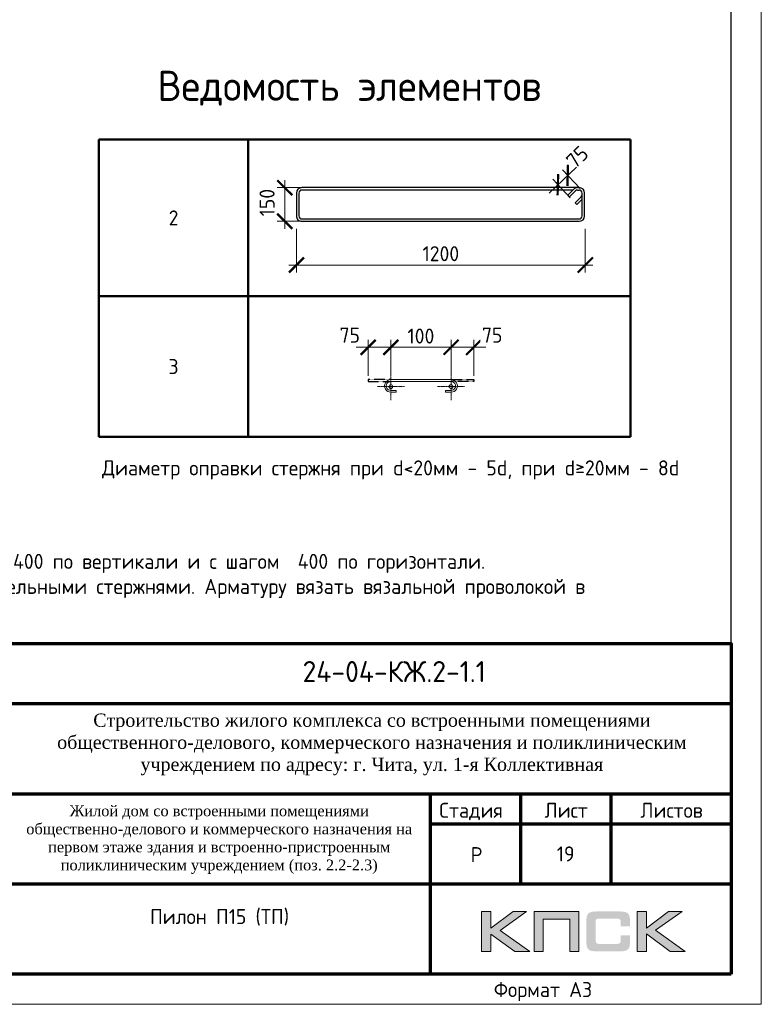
# Model space of a CAD drawing. Header units: millimetres. Extents: x 376598 to 1249954, y -318491 to -22134.
# Tile 380 of 444: x 1192540 to 1204860, y -317679 to -301311. Entities that reach past the tile are written whole.
import ezdxf
from ezdxf.enums import TextEntityAlignment as Align

# ---------------------------------------------------------------- set-up
doc = ezdxf.new("R2010")
doc.units = ezdxf.units.MM
doc.linetypes.add('CENTER2', pattern=[28.575, 19.05, -3.175, 3.175, -3.175])
doc.linetypes.add('GOST2.303 4', pattern=[7, 5, -2, 0])
for name, color, linetype in [('PDF _S_NET_PROFILE_AXIS', 7, 'Continuous'), ('PDF7_Text', 7, 'Continuous'), ('PDF8_Text', 7, 'Continuous'), ('Рамка печать', 7, 'Continuous'), ('ТОЛСТЫЕ_ОСНОВНЫЕ', 6, 'Continuous')]:
    doc.layers.add(name, color=color, linetype=linetype)
for name, color, linetype, lineweight in [('Арм_шпильки', 143, 'Continuous', 18), ('Выноски', 20, 'Continuous', 20), ('Каркасы ригель', 3, 'Continuous', 0), ('Осевая', 10, 'CENTER2', 20), ('подоснова', 151, 'Continuous', 5), ('поз.', 2, 'Continuous', 25), ('размер', 1, 'Continuous', 25), ('РАЗМЕРЫ', 1, 'Continuous', 9), ('Рамка', 7, 'Continuous', 70), ('Текст', 7, 'Continuous', 25), ('ТОНКИЕ', 7, 'Continuous', 9)]:
    doc.layers.add(name, color=color, linetype=linetype, lineweight=lineweight)
doc.styles.add('GOST 2.304', font='CS_Gost2304.shx')
doc.styles.add('GOST-2.304_Type-B', font='GOST_Common.ttf')
doc.styles.add('PDF Times New Roman', font='times.ttf')
doc.styles.add('style1', font='GOST_Common.ttf', dxfattribs={"height": 500})
doc.styles.add('ГОСТ', font='GOST_Common.ttf')
doc.dimstyles.new('мой', dxfattribs={"dimscale": 100, "dimtxt": 2.5, "dimasz": 2.5, "dimexe": 1.25, "dimexo": 0.625, "dimtad": 1, "dimdec": 0, "dimtxsty": 'GOST-2.304_Type-B', "dimblk": 'ARCHTICK', "dimcen": 2.5, "dimdle": 2, "dimaunit": 1, "dimadec": 1, "dimazin": 2, "dimtfac": 1, "dimtdec": 0, "dimtmove": 1, "dimatfit": 3, "dimfxl": 1, "dimtfill": 1, "dimlwd": -1, "dimlwe": -1, "dimarcsym": 0})
doc.dimstyles.new('мой 25', dxfattribs={"dimscale": 100, "dimtxt": 2.5, "dimasz": 2.5, "dimexe": 1.25, "dimexo": 0.625, "dimtad": 1, "dimdec": 0, "dimlfac": 0.5, "dimtxsty": 'GOST-2.304_Type-B', "dimblk": 'ARCHTICK', "dimcen": 2.5, "dimdle": 1.25, "dimaunit": 1, "dimadec": 1, "dimazin": 2, "dimtfac": 1, "dimtdec": 0, "dimtmove": 1, "dimatfit": 3, "dimfxl": 6, "dimfxlon": 1, "dimtfill": 1, "dimlwd": -1, "dimlwe": -1, "dimarcsym": 0})
doc.dimstyles.new('СПДС', dxfattribs={"dimscale": 100, "dimtxt": 2.5, "dimasz": 2.5, "dimexe": 1.25, "dimexo": 0, "dimtad": 1, "dimdec": 0, "dimtxsty": 'GOST-2.304_Type-B', "dimblk": 'ARCHTICK', "dimcen": 2.5, "dimdle": 2, "dimadec": 0, "dimazin": 2, "dimtfac": 0.75, "dimtdec": 0, "dimtmove": 1, "dimatfit": 3, "dimfxl": 1, "dimtolj": 1, "dimarcsym": 1})

# ---------------------------------------------------------------- blocks, each defined once
blk = doc.blocks.new('*T2968')
at = {"layer": 'Выноски', "color": 0, "linetype": 'ByBlock', "lineweight": 50, "transparency": 16777216}
for p, q in [((0, 0), (8834, 0)), ((0, 0), (0, -4943)), ((2484, 0), (2484, -4943)), ((8834, 0), (8834, -4943)), ((0, -2606), (8834, -2606)), ((0, -4943), (8834, -4943))]:
    blk.add_line(p, q, dxfattribs=at)
at = {"layer": 'Выноски', "color": 0, "transparency": 16777216, "char_height": 250, "width": 2183.67, "attachment_point": 5, "style": 'GOST-2.304_Type-B'}
for s, insert in [('2', (1242, -1303)), ('3', (1242, -3774))]:
    blk.add_mtext(s, dxfattribs=dict(at, insert=insert))
blk = doc.blocks.new('*U25')
for p, q in [((-8, 0), (-7, 7.2)), ((-7, -7.2), (-8, 0)), ((-7, 7.2), (-4.2, 14)), ((-4.2, 14), (0.2, 19.8)), ((0.2, 19.8), (6, 24.2)), ((6, 24.2), (12.8, 27)), ((12.8, 27), (20, 28)), ((44, 28), (20, 28)), ((20, 20), (44, 20)), ((44, 20), (44, 28)), ((262.7, 28), (286.7, 28)), ((262.7, 20), (262.7, 28)), ((286.7, 20), (262.7, 20)), ((293.9, 27), (286.7, 28)), ((300.7, 24.2), (293.9, 27)), ((306.5, 19.8), (300.7, 24.2)), ((310.9, 14), (306.5, 19.8)), ((313.7, 7.2), (310.9, 14)), ((314.7, 0), (313.7, 7.2)), ((-4.2, -14), (-7, -7.2)), ((0.2, -19.8), (-4.2, -14)), ((6, -24.2), (0.2, -19.8)), ((12.8, -27), (6, -24.2)), ((20, -28), (12.8, -27)), ((20, -28), (286.7, -28)), ((286.7, -28), (293.9, -27)), ((293.9, -27), (300.7, -24.2)), ((300.7, -24.2), (306.5, -19.8)), ((306.5, -19.8), (310.9, -14)), ((310.9, -14), (313.7, -7.2)), ((313.7, -7.2), (314.7, 0))]:
    blk.add_line(p, q)
at = {"color": 0, "linetype": 'ByBlock', "lineweight": -2}
for p, q in [((0, 0), (0.7, 5.2)), ((0.7, 5.2), (2.7, 10)), ((2.7, 10), (5.9, 14.1)), ((5.9, 14.1), (10, 17.3)), ((10, 17.3), (14.8, 19.3)), ((14.8, 19.3), (20, 20)), ((291.8, 19.3), (286.7, 20)), ((296.7, 17.3), (291.8, 19.3)), ((300.8, 14.1), (296.7, 17.3)), ((304, 10), (300.8, 14.1)), ((306, 5.2), (304, 10)), ((306.7, 0), (306, 5.2)), ((0.7, -5.2), (0, 0)), ((2.7, -10), (0.7, -5.2)), ((5.9, -14.1), (2.7, -10)), ((10, -17.3), (5.9, -14.1)), ((14.8, -19.3), (10, -17.3)), ((20, -20), (14.8, -19.3)), ((20, -20), (286.7, -20)), ((286.7, -20), (291.8, -19.3)), ((291.8, -19.3), (296.7, -17.3)), ((296.7, -17.3), (300.8, -14.1)), ((300.8, -14.1), (304, -10)), ((304, -10), (306, -5.2)), ((306, -5.2), (306.7, 0))]:
    blk.add_line(p, q, dxfattribs=at)
at = {"style": 'GOST 2.304', "oblique": 15, "flags": 9}
for tag, p in [('ДИАМЕТР', (117.8, -62.2)), ('ДЛИНА', (118.1, -72.5)), ('ПОЗИЦИЯ', (118, -56.6)), ('КЛАСС', (118, -67.8)), ('МАССА', (118.7, -78.2))]:
    blk.add_attdef(tag, p, '', height=2.5, dxfattribs=at)
blk = doc.blocks.new('_ArchTick')
at = {"color": 0, "linetype": 'ByBlock', "const_width": 0.15}
blk.add_lwpolyline([(-0.5, -0.5), (0.5, 0.5)], dxfattribs=at)
blk = doc.blocks.new('*D2979')
at = {"layer": 'DEFPOINTS', "color": 0, "lineweight": 0, "transparency": 16777216}
for p in [(1199706, -306757), (1198706, -307294), (1199706, -307294)]:
    blk.add_point(p, dxfattribs=at)
at = {"layer": 'РАЗМЕРЫ', "color": 0, "linetype": 'Continuous', "transparency": 16777216}
for p, q in [((1198706, -307232), (1198706, -306632)), ((1199706, -307231), (1199706, -306632)), ((1198506, -306757), (1199906, -306757))]:
    blk.add_line(p, q, dxfattribs=at)
at = {"layer": 'РАЗМЕРЫ', "color": 0, "transparency": 16777216, "xscale": 250, "yscale": 250, "zscale": 250, "rotation": 180}
blk.add_blockref('_ArchTick', (1198706, -306757), dxfattribs=at)
at = {"layer": 'РАЗМЕРЫ', "color": 0, "transparency": 16777216, "xscale": 250, "yscale": 250, "zscale": 250}
blk.add_blockref('_ArchTick', (1199706, -306757), dxfattribs=at)
at = {"layer": 'РАЗМЕРЫ', "color": 0, "lineweight": 0, "transparency": 16777216, "insert": (1199206, -306570), "char_height": 250, "attachment_point": 5, "style": 'GOST-2.304_Type-B', "bg_fill": 3, "box_fill_scale": 1.1, "bg_fill_color": 256, "bg_fill_true_color": 13158600, "bg_fill_transparency": 0}
blk.add_mtext('100', dxfattribs=at)
blk = doc.blocks.new('*D2987')
at = {"layer": 'DEFPOINTS', "color": 0, "lineweight": 0}
for p in [(1198330, -306757), (1198330, -307294), (1198706, -307294)]:
    blk.add_point(p, dxfattribs=at)
at = {"layer": 'РАЗМЕРЫ', "color": 0, "linetype": 'Continuous'}
for p, q in [((1198330, -307231), (1198330, -306632)), ((1198706, -307232), (1198706, -306632)), ((1198906, -306757), (1198130, -306757))]:
    blk.add_line(p, q, dxfattribs=at)
at = {"layer": 'РАЗМЕРЫ', "color": 0, "xscale": 250, "yscale": 250, "zscale": 250, "rotation": 180}
blk.add_blockref('_ArchTick', (1198330, -306757), dxfattribs=at)
at = {"layer": 'РАЗМЕРЫ', "color": 0, "xscale": 250, "yscale": 250, "zscale": 250}
blk.add_blockref('_ArchTick', (1198706, -306757), dxfattribs=at)
at = {"layer": 'РАЗМЕРЫ', "color": 0, "lineweight": 0, "insert": (1198023, -306555), "char_height": 250, "attachment_point": 5, "style": 'GOST-2.304_Type-B', "bg_fill": 3, "box_fill_scale": 1.1, "bg_fill_color": 256, "bg_fill_true_color": 13158600, "bg_fill_transparency": 0}
blk.add_mtext('75', dxfattribs=at)
blk = doc.blocks.new('*D2988')
at = {"layer": 'DEFPOINTS', "color": 0, "lineweight": 0}
for p in [(1200082, -306757), (1199706, -307294), (1200082, -307294)]:
    blk.add_point(p, dxfattribs=at)
at = {"layer": 'РАЗМЕРЫ', "color": 0, "linetype": 'Continuous'}
for p, q in [((1199706, -307232), (1199706, -306632)), ((1200082, -307231), (1200082, -306632)), ((1199506, -306757), (1200282, -306757))]:
    blk.add_line(p, q, dxfattribs=at)
at = {"layer": 'РАЗМЕРЫ', "color": 0, "xscale": 250, "yscale": 250, "zscale": 250, "rotation": 180}
blk.add_blockref('_ArchTick', (1199706, -306757), dxfattribs=at)
at = {"layer": 'РАЗМЕРЫ', "color": 0, "xscale": 250, "yscale": 250, "zscale": 250}
blk.add_blockref('_ArchTick', (1200082, -306757), dxfattribs=at)
at = {"layer": 'РАЗМЕРЫ', "color": 0, "lineweight": 0, "insert": (1200389, -306555), "char_height": 250, "attachment_point": 5, "style": 'GOST-2.304_Type-B', "bg_fill": 3, "box_fill_scale": 1.1, "bg_fill_color": 256, "bg_fill_true_color": 13158600, "bg_fill_transparency": 0}
blk.add_mtext('75', dxfattribs=at)
blk = doc.blocks.new('*U26')
at = {"color": 0, "linetype": 'ByBlock', "lineweight": -2}
for p, q in [((108.8, 1198.9), (12.5, 1198.9)), ((-10, 1176.4), (-10, 12.5)), ((-10, 1169.4), (-10, 1176.4)), ((0, 1169.4), (0, 1176.4)), ((3.7, 1160.6), (29.1, 1135.1)), ((108.8, 1188.9), (12.5, 1188.9)), ((53.8, 1159.8), (28.3, 1185.2)), ((38.8, 1188.9), (60.9, 1166.9)), ((60.9, 1166.9), (53.8, 1159.8)), ((121.3, 12.5), (121.3, 1176.4)), ((131.3, 12.5), (131.3, 1176.4)), ((22, 1128), (-3.4, 1153.5)), ((0, 1150.1), (0, 12.5)), ((29.1, 1135.1), (22, 1128)), ((12.5, 0), (108.8, 0)), ((12.5, -10), (108.8, -10))]:
    blk.add_line(p, q, dxfattribs=at)
for centre, radius, start, end in [((12.5, 1176.4), 22.5, 90, 180), ((108.8, 1176.4), 22.5, 0, 90), ((12.5, 1169.4), 22.5, 180, 225), ((12.5, 1176.4), 12.5, 90, 180), ((12.5, 1169.4), 12.5, 180, 225), ((19.5, 1176.4), 12.5, 45, 90), ((108.8, 1176.4), 12.5, 0, 90), ((12.5, 12.5), 22.5, 180, 270), ((12.5, 12.5), 12.5, 180, 270), ((108.8, 12.5), 12.5, 270, 0), ((108.8, 12.5), 22.5, 270, 0)]:
    blk.add_arc(centre, radius, start, end, dxfattribs=at)
at = {"style": 'GOST 2.304', "oblique": 15, "flags": 9}
for tag, p in [('ДИАМЕТР', (-52.8, -63)), ('КЛАСС', (-53, -68.7)), ('ДЛИНА', (-52.5, -73.8)), ('ПОЗИЦИЯ', (-52.3, -58)), ('МАССА', (-52.3, -78.3))]:
    blk.add_attdef(tag, p, '', height=2.5, dxfattribs=at)
blk = doc.blocks.new('*D2966')
at = {"layer": 'DEFPOINTS', "color": 0, "lineweight": 0, "transparency": 16777216}
for p in [(1197137, -304435), (1201937, -304573), (1197137, -305389)]:
    blk.add_point(p, dxfattribs=at)
at = {"layer": 'РАЗМЕРЫ', "color": 0, "linetype": 'Continuous', "transparency": 16777216}
for p, q in [((1197137, -304789), (1197137, -305514)), ((1201937, -304789), (1201937, -305514)), ((1202062, -305389), (1197012, -305389))]:
    blk.add_line(p, q, dxfattribs=at)
at = {"layer": 'РАЗМЕРЫ', "color": 0, "transparency": 16777216, "xscale": 250, "yscale": 250, "zscale": 250, "rotation": 180}
blk.add_blockref('_ArchTick', (1197137, -305389), dxfattribs=at)
at = {"layer": 'РАЗМЕРЫ', "color": 0, "transparency": 16777216, "xscale": 250, "yscale": 250, "zscale": 250}
blk.add_blockref('_ArchTick', (1201937, -305389), dxfattribs=at)
at = {"layer": 'РАЗМЕРЫ', "color": 0, "lineweight": 0, "transparency": 16777216, "insert": (1199537, -305201), "char_height": 250, "attachment_point": 5, "style": 'GOST-2.304_Type-B', "bg_fill": 3, "box_fill_scale": 1.1, "bg_fill_color": 256, "bg_fill_true_color": 13158600, "bg_fill_transparency": 0}
blk.add_mtext('1200', dxfattribs=at)
blk = doc.blocks.new('*D2992')
at = {"layer": 'DEFPOINTS', "color": 0, "lineweight": 0, "transparency": 16777216}
for p in [(1196943, -304103), (1198452, -304103), (1198107, -304662)]:
    blk.add_point(p, dxfattribs=at)
at = {"layer": 'РАЗМЕРЫ', "color": 0, "linetype": 'Continuous', "transparency": 16777216}
for p, q in [((1197543, -304103), (1196818, -304103)), ((1196943, -304787), (1196943, -303978)), ((1197543, -304662), (1196818, -304662))]:
    blk.add_line(p, q, dxfattribs=at)
at = {"layer": 'РАЗМЕРЫ', "color": 0, "lineweight": 0, "transparency": 16777216, "insert": (1196650, -304351), "char_height": 250, "attachment_point": 5, "rotation": 90, "style": 'GOST-2.304_Type-B', "bg_fill": 3, "box_fill_scale": 1.1, "bg_fill_color": 256, "bg_fill_true_color": 13158600, "bg_fill_transparency": 0}
blk.add_mtext('150', dxfattribs=at)
at = {"layer": 'РАЗМЕРЫ', "color": 0, "transparency": 16777216, "xscale": 250, "yscale": 250, "zscale": 250}
for p, rotation in [((1196943, -304103), 90), ((1196943, -304662), 270)]:
    blk.add_blockref('_ArchTick', p, dxfattribs=dict(at, rotation=rotation))
blk = doc.blocks.new('*U56')
at = {"layer": 'ТОЛСТЫЕ_ОСНОВНЫЕ', "color": 6}
blk.add_lwpolyline([(20, 5), (415, 5), (415, 292), (20, 292)], close=True, dxfattribs=at)
at = {"layer": 'ТОНКИЕ'}
blk.add_lwpolyline([(0, 0), (420, 0), (420, 297), (0, 297)], close=True, dxfattribs=at)
at = {"layer": 'Текст', "style": 'style1'}
blk.add_text('Формат А3', height=2.5, dxfattribs=at).set_placement((375.57, 1.2))
blk = doc.blocks.new('11')
at = {"layer": 'Выноски'}
for p, q in [((47989, 66781), (48016, 66806)), ((48016, 66806), (48038, 66823)), ((48038, 66823), (48060, 66786)), ((48060, 66786), (48058, 66769)), ((47885, 66608), (47944, 66700)), ((47944, 66700), (47962, 66737)), ((47962, 66737), (47989, 66781))]:
    blk.add_line(p, q, dxfattribs=at)
blk.add_lwpolyline([(47863, 66761), (47937, 66865), (47843, 66458), (47885, 66564), (47905, 66616), (47954, 66628), (47979, 66606), (47957, 66539), (47937, 66487), (47947, 66458), (47991, 66470), (48051, 66611), (48041, 66569), (48023, 66505), (48023, 66448), (48065, 66448), (48090, 66529), (48110, 66608), (48043, 66369), (47972, 66275), (47954, 66344), (47991, 66389), (48078, 66431), (48142, 66470), (48154, 66441), (48204, 66512), (48246, 66606), (48209, 66455), (48204, 66418), (48295, 66574), (48265, 66463), (48265, 66455), (48312, 66453), (48342, 66529), (48347, 66584), (48337, 66465), (48349, 66453), (48401, 66569), (48443, 66616), (48461, 66678), (48466, 66727), (48436, 66811), (48399, 66754), (48399, 66618), (48389, 66549), (48374, 66507), (48416, 66564), (48441, 66576), (48451, 66524), (48433, 66482), (48419, 66453), (48424, 66428), (48458, 66421)], dxfattribs=at)
blk = doc.blocks.new('яяя')
at = {"lineweight": 30}
for points in [[(345424, 110432), (345425, 110410), (345424, 110397), (345417, 110379), (345406, 110350), (345390, 110319), (345357, 110275), (345310, 110221), (345265, 110176), (345198, 110110), (345161, 110077), (345133, 110066), (345116, 110066), (345102, 110075), (345090, 110091), (345082, 110115), (345074, 110146), (345066, 110182), (345064, 110206), (345067, 110234), (345077, 110278), (345095, 110320), (345114, 110361), (345134, 110395), (345159, 110428), (345195, 110469), (345228, 110506), (345284, 110560), (345331, 110595), (345379, 110625), (345435, 110648), (345486, 110670), (345532, 110686), (345573, 110696), (345605, 110698), (345621, 110695), (345635, 110687), (345648, 110671), (345656, 110649), (345659, 110625), (345659, 110583), (345656, 110553), (345647, 110523), (345635, 110489), (345387, 110033), (345349, 109985), (345311, 109948), (345247, 109889), (345209, 109858), (345192, 109844), (345180, 109837), (345157, 109833), (345150, 109835), (345140, 109842), (345135, 109856), (345138, 109881), (345148, 109892), (345183, 109930), (345267, 110024), (345343, 110105), (345455, 110213), (345617, 110343), (345775, 110456), (345811, 110526), (345838, 110607), (345890, 110740), (345902, 110771), (345698, 110295), (345672, 110226), (345626, 110132), (345572, 110032), (345518, 109953), (345481, 109918), (345497, 110001), (345567, 110147), (345655, 110301), (345760, 110442)], [(345481, 109918), (345476, 109896), (345475, 109874), (345485, 109861), (345506, 109866), (345539, 109891), (345632, 109983), (345968, 110450), (346022, 110527), (346029, 110560), (346027, 110579), (346026, 110590), (346010, 110605), (345993, 110609), (345975, 110601), (345962, 110584), (345954, 110562), (345857, 110421), (345783, 110292), (345741, 110183), (345701, 110079), (345665, 109985), (345660, 109952), (345666, 109929), (345669, 109915), (345682, 109910), (345702, 109914), (345735, 109941), (345846, 110007), (346065, 110160), (346075, 110193), (346070, 110217), (346066, 110236), (346052, 110241), (346030, 110241), (346007, 110228), (345978, 110203), (345960, 110164), (345892, 110010), (345895, 109986), (345904, 109966), (345925, 109964), (345969, 109968), (346045, 110000), (346218, 110114), (346261, 110154), (346280, 110184), (346282, 110210), (346278, 110225), (346263, 110229), (346241, 110222), (346220, 110198), (346162, 110049), (345989, 109904), (345932, 109849), (345906, 109805), (345891, 109739), (345890, 109690), (345899, 109652), (345924, 109647), (345956, 109655), (345980, 109674), (346058, 109838), (346158, 110046), (346261, 110098), (346314, 110120), (346292, 110079), (346269, 110036), (346261, 110008), (346267, 109998), (346293, 109998), (346363, 110039), (346445, 110095), (346421, 110068), (346414, 110040), (346407, 110011), (346416, 109990), (346466, 109972), (346509, 109977), (346574, 109984), (347172, 110293)], [(346586, 109971), (346543, 109917), (346509, 109873), (346489, 109825), (346475, 109767), (346472, 109710), (346478, 109675), (346485, 109641), (346501, 109621), (346517, 109602), (346542, 109589), (346568, 109592), (346605, 109620), (346680, 109731), (346736, 109842), (346865, 110115), (346962, 110290), (346969, 110318), (346979, 110360), (347013, 110403), (347056, 110434), (347091, 110450), (347109, 110450), (347121, 110434), (347115, 110405), (347072, 110355), (347012, 110307), (346924, 110222)]]:
    blk.add_lwpolyline(points, dxfattribs=at)
blk = doc.blocks.new('штамп кж1.1')
at = {"layer": 'Рамка печать', "lineweight": 20}
h = blk.add_hatch(color=0, dxfattribs=at)
h.paths.add_polyline_path([(419458, -85094), (419234, -85094), (418867, -85370), (418867, -85094), (418712, -85094), (418712, -85757), (418867, -85757), (418867, -85466), (419264, -85757), (419512, -85757), (419019, -85406)])
h.paths.add_polyline_path([(419737, -85219), (420175, -85219), (420175, -85757), (420329, -85757), (420329, -85094), (420165, -85094), (419583, -85094), (419583, -85251), (419583, -85757), (419737, -85757)])
h.paths.add_polyline_path([(421451, -85091), (421295, -85091), (421295, -85754), (421451, -85754), (421451, -85462), (421847, -85754), (422095, -85754), (421602, -85403), (422041, -85091), (421818, -85091), (421451, -85367)])
blk.add_hatch(color=204, dxfattribs=at).paths.add_polyline_path([(421166, -85165), (421164, -85157), (421161, -85151), (421158, -85145), (421154, -85139), (421151, -85134), (421147, -85129), (421143, -85124), (421139, -85120), (421133, -85117), (421128, -85113), (421122, -85109), (421115, -85107), (421108, -85104), (421100, -85101), (421093, -85099), (421075, -85096), (421056, -85093), (421035, -85092), (421012, -85091), (420617, -85091), (420594, -85092), (420573, -85093), (420553, -85096), (420536, -85099), (420528, -85102), (420521, -85104), (420514, -85107), (420508, -85110), (420502, -85113), (420496, -85117), (420491, -85120), (420486, -85124), (420482, -85129), (420478, -85134), (420474, -85139), (420471, -85145), (420468, -85151), (420466, -85158), (420463, -85165), (420461, -85172), (420457, -85188), (420455, -85206), (420453, -85226), (420453, -85248), (420453, -85596), (420453, -85618), (420455, -85638), (420457, -85656), (420461, -85673), (420463, -85680), (420466, -85687), (420468, -85694), (420471, -85700), (420474, -85705), (420478, -85711), (420482, -85716), (420486, -85720), (420491, -85725), (420496, -85728), (420502, -85731), (420508, -85735), (420514, -85738), (420521, -85740), (420528, -85743), (420536, -85745), (420553, -85749), (420573, -85751), (420594, -85753), (420617, -85754), (421012, -85754), (421035, -85753), (421056, -85752), (421075, -85749), (421092, -85746), (421100, -85743), (421108, -85741), (421115, -85738), (421122, -85735), (421128, -85732), (421133, -85728), (421139, -85725), (421143, -85720), (421147, -85716), (421151, -85711), (421154, -85706), (421158, -85700), (421161, -85694), (421164, -85688), (421166, -85680), (421169, -85673), (421172, -85656), (421175, -85639), (421176, -85618), (421177, -85596), (421177, -85487), (421022, -85487), (421022, -85576), (421022, -85582), (421021, -85588), (421020, -85594), (421019, -85599), (421017, -85604), (421015, -85608), (421012, -85612), (421008, -85616), (421005, -85619), (421001, -85622), (420996, -85624), (420991, -85626), (420987, -85627), (420981, -85628), (420974, -85628), (420968, -85629), (420649, -85629), (420644, -85628), (420639, -85628), (420635, -85626), (420631, -85624), (420627, -85621), (420624, -85618), (420620, -85615), (420617, -85611), (420615, -85607), (420613, -85603), (420611, -85598), (420609, -85593), (420607, -85584), (420607, -85574), (420607, -85256), (420607, -85250), (420607, -85245), (420609, -85240), (420610, -85235), (420611, -85231), (420613, -85228), (420616, -85225), (420619, -85221), (420622, -85218), (420626, -85216), (420630, -85214), (420634, -85212), (420639, -85211), (420643, -85210), (420649, -85210), (420654, -85210), (420968, -85210), (420974, -85210), (420981, -85210), (420986, -85212), (420991, -85213), (420996, -85215), (421000, -85217), (421004, -85220), (421008, -85223), (421011, -85227), (421014, -85231), (421017, -85235), (421019, -85240), (421020, -85245), (421021, -85250), (421022, -85257), (421022, -85263), (421022, -85336), (421177, -85336), (421177, -85248), (421176, -85226), (421175, -85206), (421172, -85188), (421168, -85172)])
at = {"layer": 'PDF _S_NET_PROFILE_AXIS', "lineweight": 30, "elevation": 0}
blk.add_lwpolyline([(409123, -83320), (409140, -83299), (409161, -83282), (409174, -83265), (409208, -83231), (409216, -83227), (409221, -83219), (409229, -83214), (409238, -83206), (409259, -83189), (409276, -83176), (409288, -83172), (409297, -83172), (409297, -83176), (409293, -83185), (409280, -83198), (409191, -83274), (409174, -83282), (409157, -83299), (409106, -83329), (409085, -83341), (409060, -83358), (409055, -83363), (409051, -83363), (409060, -83358), (409072, -83350), (409077, -83350), (409081, -83346), (409077, -83350), (409072, -83354), (409064, -83358), (409047, -83371), (409030, -83380), (409013, -83397), (408971, -83426), (408933, -83460), (408890, -83502), (408878, -83515), (408873, -83524), (408865, -83528), (408857, -83540), (408840, -83562), (408827, -83583), (408818, -83600), (408797, -83625), (408772, -83646), (408717, -83701), (408683, -83727), (408666, -83735), (408653, -83744), (408628, -83752), (408603, -83752), (408594, -83744), (408590, -83731), (408586, -83706), (408586, -83680), (408590, -83667), (408598, -83655), (408611, -83642), (408636, -83629), (408645, -83621), (408662, -83612), (408683, -83600), (408696, -83595), (408708, -83583), (408725, -83574), (408742, -83562), (408785, -83536), (408831, -83507), (408873, -83481), (408912, -83456), (408928, -83443), (408941, -83435), (408954, -83430), (408962, -83422), (408962, -83426), (408954, -83430), (408950, -83435), (408937, -83443), (408920, -83456), (408882, -83477), (408797, -83532), (408755, -83557), (408721, -83574), (408708, -83583), (408696, -83587), (408687, -83591), (408679, -83591), (408666, -83595), (408658, -83591), (408653, -83587), (408653, -83570), (408658, -83557), (408658, -83545), (408662, -83528), (408674, -83502), (408691, -83477), (408700, -83468), (408704, -83460), (408717, -83456), (408751, -83439), (408763, -83439), (408772, -83435), (408785, -83430), (408848, -83418), (408873, -83405), (408895, -83397), (408933, -83380), (408954, -83371), (408975, -83358), (408992, -83346), (409005, -83333), (409039, -83308), (409064, -83295), (409077, -83286), (409094, -83274), (409127, -83244), (409144, -83231), (409153, -83223), (409157, -83223), (409149, -83240), (409123, -83265), (409111, -83274), (409077, -83299), (409064, -83308), (409051, -83320), (409026, -83350), (409013, -83363), (409009, -83371), (408992, -83392), (408979, -83401), (408967, -83418), (408962, -83422), (408962, -83426), (408958, -83430), (408950, -83435), (408937, -83447), (408916, -83473), (408903, -83485), (408890, -83502), (408882, -83515), (408873, -83524), (408869, -83528), (408873, -83524), (408878, -83524), (408873, -83528), (408865, -83549), (408857, -83553), (408852, -83562), (408848, -83566), (408823, -83617), (408823, -83629), (408818, -83638), (408823, -83642), (408827, -83642), (408840, -83629), (408852, -83621), (408907, -83566), (408941, -83540), (408954, -83528), (408967, -83524), (408971, -83515), (408984, -83502), (408988, -83494), (408996, -83494), (408996, -83498), (408979, -83515), (408962, -83536), (408937, -83557), (408924, -83566), (408912, -83579), (408907, -83579), (408899, -83583), (408895, -83591), (408895, -83612), (408899, -83617), (408907, -83617), (408920, -83608), (408937, -83591), (408945, -83579), (408954, -83570), (408979, -83540), (408996, -83524), (409005, -83511), (409017, -83507), (409022, -83502), (409026, -83502), (409013, -83515), (409005, -83528), (408992, -83536), (408971, -83562), (408954, -83583), (408945, -83591), (408941, -83600), (408937, -83612), (408937, -83625), (408941, -83629), (408954, -83634), (408958, -83629), (408967, -83612), (408979, -83600), (409000, -83583), (409009, -83574), (409022, -83574), (409026, -83583), (409026, -83608), (409030, -83608), (409039, -83604), (409051, -83595), (409077, -83570), (409085, -83557), (409089, -83553), (409089, -83549), (409085, -83549), (409081, -83553), (409072, -83557), (409047, -83574), (409017, -83595), (408979, -83621), (408971, -83625), (408958, -83629), (408950, -83638), (408933, -83663), (408924, -83684), (408903, -83722), (408886, -83765), (408865, -83811), (408848, -83862), (408840, -83883), (408827, -83909), (408827, -83921), (408831, -83921), (408835, -83917), (408840, -83909), (408848, -83896), (408852, -83888), (408861, -83875), (408886, -83841), (408903, -83816), (408924, -83782), (408954, -83748), (408984, -83706), (409043, -83625), (409077, -83583), (409106, -83545), (409132, -83511), (409157, -83481), (409174, -83456), (409195, -83430), (409229, -83388), (409263, -83350), (409305, -83308), (409394, -83214), (409441, -83172), (409479, -83130), (409517, -83092), (409551, -83062), (409580, -83037), (409606, -83016), (409627, -82999), (409644, -82986), (409657, -82977), (409665, -82969), (409674, -82969), (409674, -82965), (409682, -82960), (409682, -82982), (409674, -82994), (409665, -83003), (409661, -83011), (409563, -83109), (409538, -83138), (409504, -83168), (409318, -83354), (409242, -83422), (409187, -83477), (409178, -83490), (409170, -83498), (409161, -83502), (409157, -83507), (409157, -83511), (409161, -83511), (409170, -83507), (409182, -83494), (409212, -83477), (409225, -83464), (409238, -83460), (409246, -83452), (409263, -83443), (409276, -83443), (409276, -83452), (409267, -83468), (409259, -83481), (409242, -83502), (409238, -83515), (409233, -83524), (409229, -83528), (409229, -83532), (409238, -83540), (409242, -83536), (409246, -83536), (409254, -83532), (409267, -83524), (409318, -83485), (409356, -83460), (409381, -83452), (409386, -83452), (409390, -83456), (409390, -83494), (409394, -83507), (409398, -83515), (409407, -83519), (409415, -83515), (409424, -83515), (409449, -83507), (409492, -83490), (409521, -83477), (409551, -83460), (409593, -83443), (409635, -83422), (409690, -83397)], dxfattribs=at)
at = {"layer": 'Рамка', "color": 7}
for p, q in [((405358, -83134), (405358, -80634)), ((407358, -83134), (407358, -80634)), ((410858, -81634), (422858, -81634)), ((404358, -82634), (410858, -82634)), ((404358, -83134), (422858, -83134)), ((419358, -83134), (419358, -84634)), ((420858, -83134), (420858, -84634)), ((417858, -83634), (422858, -83634)), ((417858, -83634), (422858, -83634)), ((410858, -84634), (422858, -84634))]:
    blk.add_line(p, q, dxfattribs=at)
at = {"layer": 'Рамка'}
for p, q in [((406358, -86134), (406358, -80634)), ((408358, -86134), (408358, -80634)), ((408358, -80634), (408358, -86134)), ((409858, -80634), (409858, -86134)), ((409858, -86134), (409858, -80634)), ((410858, -80634), (410858, -86134)), ((417858, -83134), (417858, -86134))]:
    blk.add_line(p, q, dxfattribs=at)
at = {"layer": 'Рамка', "color": 7, "lineweight": 15}
for p, q in [((404358, -81134), (410858, -81134)), ((404358, -81634), (410858, -81634)), ((404358, -82134), (410858, -82134)), ((404358, -83634), (410858, -83634)), ((404358, -84134), (410858, -84134)), ((404358, -84634), (410858, -84634)), ((404358, -85134), (410858, -85134)), ((404358, -85634), (410858, -85634))]:
    blk.add_line(p, q, dxfattribs=at)
at = {"layer": 'Рамка'}
blk.add_lwpolyline([(422858, -86134), (404358, -86134), (404358, -80634), (422858, -80634)], close=True, dxfattribs=at)
at = {"layer": 'Рамка печать', "color": 0, "lineweight": 20}
for points in [[(418712, -85757), (418712, -85094), (418867, -85094), (418867, -85370), (419234, -85094), (419458, -85094), (419019, -85406), (419512, -85757), (419264, -85757), (418867, -85466), (418867, -85757), (418712, -85757)], [(419737, -85757), (419737, -85219), (420175, -85219), (420175, -85757), (420329, -85757), (420329, -85094), (420165, -85094), (419583, -85094), (419583, -85251), (419583, -85757), (419737, -85757)], [(421295, -85754), (421295, -85091), (421451, -85091), (421451, -85367), (421818, -85091), (422041, -85091), (421602, -85403), (422095, -85754), (421847, -85754), (421451, -85462), (421451, -85754), (421295, -85754)]]:
    blk.add_lwpolyline(points, close=True, dxfattribs=at)
at = {"color": 2, "lineweight": 60, "xscale": 0.5, "yscale": 0.5, "zscale": 0.5}
blk.add_blockref('яяя', (236070, -141038), dxfattribs=at)
at = {"layer": 'Выноски', "color": 0}
blk.add_blockref('11', (360773, -151499), dxfattribs=at)
at = {"layer": 'PDF7_Text', "char_height": 248, "attachment_point": 7, "style": 'PDF Times New Roman'}
for s, insert in [('Патрушев', (406387, -83634)), ('06.25', (409908, -83561)), ('06.25', (409908, -85050)), ('Жукова', (406466, -86056)), ('06.25', (409908, -86042))]:
    blk.add_mtext(s, dxfattribs=dict(at, insert=insert))
at = {"layer": 'PDF7_Text', "insert": (410912, -84467), "char_height": 180, "width": 6881.02, "attachment_point": 7, "style": 'PDF Times New Roman'}
blk.add_mtext('\\pxqc;Жилой дом со встроенными помещениями общественно-делового и коммерческого назначения на первом этаже здания и встроенно-пристроенным поликлиническим учреждением (поз. 2.2-2.3)', dxfattribs=at)
at = {"layer": 'PDF7_Text', "insert": (406426, -85084), "char_height": 247.95, "attachment_point": 7, "style": 'PDF Times New Roman'}
blk.add_mtext_dynamic_manual_height_columns('{\\C256;Куликов}', width=2000, gutter_width=1250, heights=[0], dxfattribs=at)
at = {"layer": 'PDF8_Text', "char_height": 248, "attachment_point": 7, "style": 'PDF Times New Roman'}
for s, insert in [('ГИП', (404451, -83561)), ('Исполнит.', (404432, -85007)), ('Н.контр.', (404445, -86056))]:
    blk.add_mtext(s, dxfattribs=dict(at, insert=insert))
at = {"layer": 'Текст', "color": 7, "style": 'ГОСТ'}
blk.add_text('24-04-КЖ.2-1.1', height=350, dxfattribs=at).set_placement((417259, -81103), align=Align.MIDDLE_CENTER)
for s, p in [('Изм.', (404522, -82993)), ('Лист', (406493, -82996)), ('N док.', (407423, -82993)), ('Подпись', (408507, -83008)), ('Дата', (409929, -83008)), ('Стадия', (418009, -83534)), ('Лист', (419758, -83534)), ('Листов', (421350, -83534)), ('Р', (418530, -84272))]:
    blk.add_text(s, height=250, dxfattribs=at).set_placement(p)
at = {"layer": 'Текст', "color": 7, "style": 'ГОСТ', "width": 0.9}
blk.add_text('Кол.уч.', height=250, dxfattribs=at).set_placement((405423, -82992))
at = {"layer": 'Текст', "color": 7, "insert": (411117, -81801), "char_height": 220, "attachment_point": 1, "style": 'ГОСТ'}
blk.add_mtext_dynamic_manual_height_columns('\\pxqc;{\\fTimes New Roman|b0|i0|c204|p18;\\C256;Строительство жилого комплекса со встроенными помещениями общественного-делового, коммерческого назначения и поликлиническим учреждением по адресу: г. Чита, ул. 1-я Коллективная}', width=11543.07, gutter_width=12.5, heights=[0], dxfattribs=at)
blk = doc.blocks.new('*T2985')
at = {"layer": 'Каркасы ригель', "color": 0, "linetype": 'ByBlock', "lineweight": -2, "transparency": 16777216}
for p, q in [((0, 0), (1500, 0)), ((0, -1000), (1500, -1000))]:
    blk.add_line(p, q, dxfattribs=at)
at = {"layer": 'Каркасы ригель', "color": 0, "linetype": 'ByBlock', "lineweight": 50, "transparency": 16777216}
for p, q in [((0, 0), (0, -1000)), ((1500, 0), (1500, -1000))]:
    blk.add_line(p, q, dxfattribs=at)
at = {"layer": 'Каркасы ригель', "color": 0, "linetype": 'Continuous', "lineweight": 0, "transparency": 16777216, "insert": (750, -500), "char_height": 250, "width": 1000, "attachment_point": 5, "style": 'ГОСТ'}
blk.add_mtext('19', dxfattribs=at)
blk = doc.blocks.new('*D3875')
at = {"layer": 'DEFPOINTS', "color": 0, "lineweight": 0, "transparency": 16777216}
for p in [(1201644, -303900), (1201850, -304117), (1201686, -304272)]:
    blk.add_point(p, dxfattribs=at)
at = {"layer": 'РАЗМЕРЫ', "color": 0, "lineweight": -2, "transparency": 16777216}
for p, q in [((1201336, -304193), (1201790, -303763)), ((1201850, -304117), (1201558, -303809)), ((1201686, -304272), (1201395, -303964))]:
    blk.add_line(p, q, dxfattribs=at)
at = {"layer": 'РАЗМЕРЫ', "color": 0, "lineweight": -2, "transparency": 16777216, "xscale": 250, "yscale": 250, "zscale": 250}
for p, rotation in [((1201644, -303900), 43.44872323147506), ((1201481, -304055), 223.4487232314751)]:
    blk.add_blockref('_ArchTick', p, dxfattribs=dict(at, rotation=rotation))
at = {"layer": 'РАЗМЕРЫ', "color": 0, "lineweight": 0, "transparency": 16777216, "insert": (1201803, -303594), "char_height": 250, "attachment_point": 5, "rotation": 43.4487, "style": 'GOST-2.304_Type-B'}
blk.add_mtext('\\A1;75', dxfattribs=at)

msp = doc.modelspace()

# ---------------------------------------------------------------- linework, layer by layer
at = {"layer": 'Осевая', "ltscale": 0.1}
for p, q in [((1198930.3, -307410.2), (1198482, -307410.2)), ((1199930.2, -307410.2), (1199481.9, -307410.2))]:
    msp.add_line(p, q, dxfattribs=at)
at = {"layer": 'подоснова'}
for centre in [(1198706.1, -307410.2), (1199706.1, -307410.2)]:
    msp.add_circle(centre, 32, dxfattribs=at)

# ---------------------------------------------------------------- block references
for name, p in [('*T2968', (1193853.9, -303303)), ('*T2985', (1200860.5, -314678.9))]:
    msp.add_blockref(name, p)
at = {"lineweight": 30, "xscale": 3.959999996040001, "yscale": 3.959999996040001, "zscale": 3.959999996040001, "rotation": 269.9999999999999}
msp.add_blockref('*U26', (1197177, -304142.4), dxfattribs=at)
at = {"layer": 'Арм_шпильки', "color": 3, "xscale": 3.75, "yscale": 3.75, "zscale": 3.75, "rotation": 180}
msp.add_blockref('*U25', (1199781.1, -307398.6), dxfattribs=at)
at = {"layer": 'размер'}
msp.add_blockref('штамп кж1.1', (781502.2, -231044.7), dxfattribs=at)

# ---------------------------------------------------------------- texts
at = {"ltscale": 100, "char_height": 250, "width": 17398.124, "attachment_point": 1, "style": 'GOST-2.304_Type-B'}
for s, insert in [(' Диаметр оправки стержня при d<20мм - 5d, при d≥20мм - 8d', (1193757.1, -308636.6)), ('\\pxi-3,l3,t3,20;1.^IОбщие примечания см. лист 1\\P2.^IШпильки поз.3 устанавливать с шагом 400 по вертикали и с шагом  400 по горизонтали.\\P3.^IАрмирование пилонов  выполнять отдельными стержнями. Арматуру вязать вязальной проволокой в каждом пересечении.', (1185615.3, -309773.8))]:
    msp.add_mtext(s, dxfattribs=dict(at, insert=insert))
at = {"layer": 'РАЗМЕРЫ', "insert": (1198017.7, -302449.8), "char_height": 500, "attachment_point": 5, "style": 'GOST-2.304_Type-B'}
msp.add_mtext_dynamic_manual_height_columns('{\\C0;Ведомость элементов}', width=15225.227, gutter_width=15, heights=[0], dxfattribs=at)
at = {"layer": 'Текст', "color": 7, "insert": (1192360.5, -315678.9), "char_height": 250, "attachment_point": 1, "style": 'ГОСТ'}
msp.add_mtext_dynamic_manual_height_columns('\\pxqc;{\\C256;\\PПилон П15 (ТП)\\P }', width=7000, gutter_width=12.5, heights=[1500], dxfattribs=at)

# ---------------------------------------------------------------- dimensions: what is measured, and where the dimension line sits
at = {"layer": 'РАЗМЕРЫ', "lineweight": 0}
dim = msp.add_linear_dim(base=(1201644.4, -303900.2), p1=(1201686, -304271.7), p2=(1201849.5, -304116.8), angle=43.44872, text='75', dimstyle='СПДС', dxfattribs=at)
dim.commit()
dim.dimension.update_dxf_attribs({"geometry": '*D3875', "text_midpoint": (1201932.3, -303729.8), "dimtype": 161})

# ---------------------------------------------------------------- next in the draw order: dimensions: what is measured, and where the dimension line sits
dim = msp.add_linear_dim(base=(1197137.4, -305388.9), p1=(1201936.6, -304572.6), p2=(1197137.4, -304434.6), dimstyle='мой 25', override={"dimlfac": 0.25}, dxfattribs=at)
dim.commit()
dim.dimension.update_dxf_attribs({"geometry": '*D2966', "text_midpoint": (1199537, -305201.4)})
dim = msp.add_linear_dim(base=(1199706.1, -306757.1), p1=(1198706.1, -307294.4), p2=(1199706.1, -307293.6), text='100', dimstyle='мой', dxfattribs=at)
dim.commit()
dim.dimension.update_dxf_attribs({"geometry": '*D2979', "text_midpoint": (1199206.1, -306569.6)})

# ---------------------------------------------------------------- next in the draw order: linework, layer by layer
at = {"layer": 'поз.', "linetype": 'GOST2.303 4', "ltscale": 0.4}
for points in [[(1198706.1, -307293.6), (1198330.1, -307293.6), (1198330.1, -307323.6), (1198704.8, -307323.8)], [(1199706.1, -307293.6), (1200082.1, -307293.6), (1200082.1, -307323.6), (1199707.4, -307323.8)]]:
    msp.add_lwpolyline(points, dxfattribs=at)

# ---------------------------------------------------------------- next in the draw order: dimensions: what is measured, and where the dimension line sits
at = {"layer": 'РАЗМЕРЫ', "lineweight": 0}
dim = msp.add_linear_dim(base=(1196942.7, -304102.8), p1=(1198106.7, -304662.2), p2=(1198452.4, -304102.8), angle=90, text='150', dimstyle='мой 25', override={"dimlfac": 0.25}, dxfattribs=at)
dim.commit()
dim.dimension.update_dxf_attribs({"geometry": '*D2992', "text_midpoint": (1196837.6, -304350.9), "dimtype": 160})

# ---------------------------------------------------------------- next in the draw order: dimensions: what is measured, and where the dimension line sits
dim = msp.add_linear_dim(base=(1198330.1, -306757.1), p1=(1198706.1, -307294.4), p2=(1198330.1, -307293.6), text='75', dimstyle='мой', dxfattribs=at)
dim.commit()
dim.dimension.update_dxf_attribs({"geometry": '*D2987', "text_midpoint": (1198023.2, -306742.8), "dimtype": 160})
dim = msp.add_linear_dim(base=(1200082.1, -306757.1), p1=(1199706.1, -307294.4), p2=(1200082.1, -307293.6), angle=180, text='75', dimstyle='мой', dxfattribs=at)
dim.commit()
dim.dimension.update_dxf_attribs({"geometry": '*D2988', "text_midpoint": (1200388.9, -306742.8), "dimtype": 160})

# ---------------------------------------------------------------- next in the draw order: linework, layer by layer
at = {"layer": 'Осевая', "ltscale": 0.1}
for p, q in [((1198706.1, -307186.1), (1198706.1, -307634.4)), ((1199706.1, -307186.1), (1199706.1, -307634.4))]:
    msp.add_line(p, q, dxfattribs=at)

# ---------------------------------------------------------------- next in the draw order: block references
at = {"xscale": 100, "yscale": 100, "zscale": 100}
msp.add_blockref('*U56', (1162860.5, -317678.9), dxfattribs=at)

doc.saveas('drawing.dxf')
